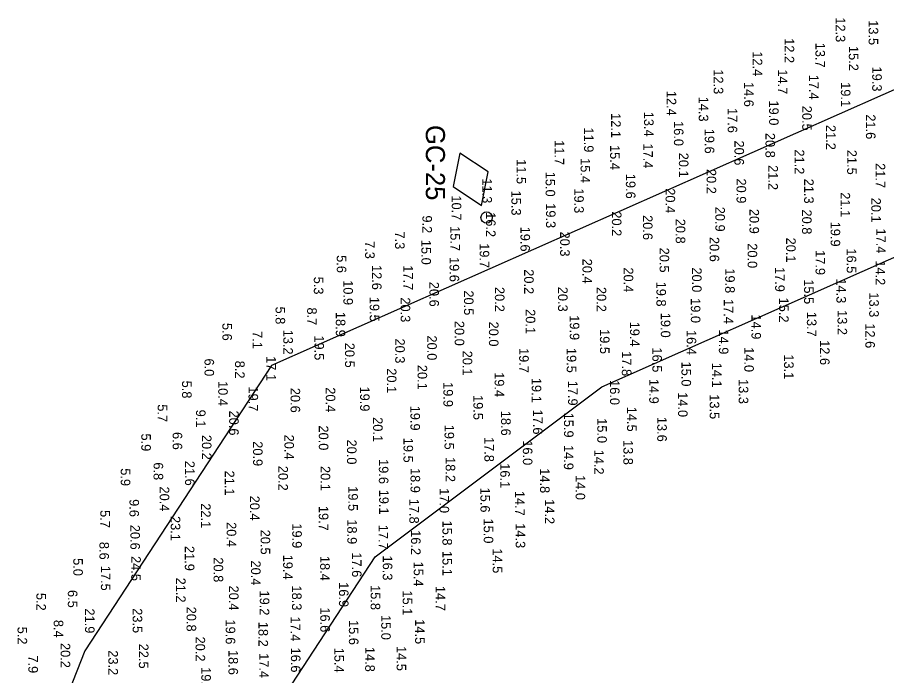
# Model space of a CAD drawing. Extents: x 1178573 to 1187098, y 693282 to 751751.
# Drawn here: x 1182371 to 1183506, y 724815 to 725674 of the extents above; entities that cross this region are included whole.
import ezdxf

# ---------------------------------------------------------------- set-up
doc = ezdxf.new("R2010")
doc.units = 0
for name, color, linetype in [('G-ANNO-PATT', 7, 'Continuous'), ('V-CHAN-NAID', 7, 'Continuous'), ('V-HYDS-SOUN', 7, 'Continuous'), ('V-HYDS-SOUN-EXSS', 7, 'Continuous')]:
    doc.layers.add(name, color=color, linetype=linetype)

msp = doc.modelspace()

# ---------------------------------------------------------------- linework, layer by layer
at = {"layer": 'G-ANNO-PATT'}
for points in [[(1183729.3, 725674.5), (1182702.6, 725220.1), (1182458.9, 724847.4), (1182432.2, 724780.3)], [(1182405, 724104.2), (1182613, 724626.3), (1182838, 724970.3), (1183134, 725192.3), (1183814.1, 725493.3)]]:
    msp.add_lwpolyline(points, dxfattribs=at)
at = {"layer": 'V-CHAN-NAID'}
msp.add_lwpolyline([(1182976.9, 725429.1), (1182985.3, 725472.7), (1182948.3, 725497.3), (1182939.8, 725453.6)], close=True, dxfattribs=at)
msp.add_circle((1182983.5, 725413.2), 7.39, dxfattribs=at)

# ---------------------------------------------------------------- texts
msp.add_text('GC-25', height=25, rotation=270, dxfattribs=at).set_placement((1182904.1, 725534))
at = {"layer": 'V-HYDS-SOUN'}
for s, p in [('12.3 ', (1183439.4, 725674.6)), ('13.5 ', (1183482.4, 725670.8)), ('12.2 ', (1183372.7, 725647.3)), ('13.7 ', (1183413, 725641.4)), ('15.2 ', (1183456.6, 725637.2)), ('12.4 ', (1183331.1, 725630.2)), ('12.3 ', (1183280, 725606.7)), ('14.7 ', (1183363.9, 725606.6)), ('19.3 ', (1183487.1, 725610.3)), ('17.4 ', (1183404.6, 725599.7)), ('14.6 ', (1183319.8, 725590.2)), ('19.1 ', (1183446.2, 725589.9)), ('12.4 ', (1183218.7, 725578.6)), ('14.3 ', (1183260.6, 725571)), ('19.0 ', (1183352.4, 725566)), ('20.5 ', (1183395.7, 725559.1)), ('12.1 ', (1183146.1, 725549.5)), ('13.4 ', (1183189.1, 725551.3)), ('17.6 ', (1183298.4, 725556.2)), ('21.6 ', (1183478.9, 725547.9)), ('16.0 ', (1183228.1, 725539.1)), ('21.2 ', (1183426.9, 725534.1)), ('11.9 ', (1183110.7, 725530.8)), ('19.6 ', (1183268.4, 725529.1)), ('20.8 ', (1183347.7, 725523.7)), ('11.7 ', (1183072.3, 725514.2)), ('20.6 ', (1183307.2, 725513.8)), ('15.4 ', (1183144.8, 725507.9)), ('17.4 ', (1183188.1, 725509.9)), ('21.2 ', (1183385.9, 725502.1)), ('21.5 ', (1183454.4, 725501.6)), ('11.5 ', (1183022.6, 725489.4)), ('15.4 ', (1183106.2, 725490.8)), ('20.1 ', (1183234.6, 725497.8)), ('20.2 ', (1183270.8, 725476.6)), ('21.2 ', (1183351.5, 725481.6)), ('21.7 ', (1183491.6, 725484.2)), ('15.0 ', (1183060.5, 725473)), ('19.6 ', (1183165.4, 725470.3)), ('20.9 ', (1183309.9, 725464.2)), ('21.3 ', (1183398.2, 725463.9)), ('15.3 ', (1183015.9, 725448.4)), ('19.3 ', (1183097.9, 725451.3)), ('20.4 ', (1183217.2, 725451.4)), ('21.1 ', (1183445.7, 725446.2)), ('10.7 ', (1182937.9, 725442.1)), ('19.3 ', (1183061, 725431.9)), ('20.1 ', (1183485.9, 725439.1)), ('20.2 ', (1183147.1, 725421.3)), ('20.9 ', (1183282.2, 725427.3)), ('20.9 ', (1183326.8, 725424.5)), ('20.8 ', (1183395.5, 725423.7)), ('9.2', (1182899.6, 725416)), ('20.6 ', (1183187.7, 725416.4)), ('20.8 ', (1183230.5, 725411.6)), ('15.7 ', (1182936.1, 725402)), ('19.6 ', (1183027.7, 725401.3)), ('19.9 ', (1183432.8, 725407.8)), ('17.4 ', (1183492.3, 725398.9)), ('7.3', (1182863.9, 725395)), ('20.3 ', (1183079.5, 725394.9)), ('20.6 ', (1183274.8, 725387.9)), ('20.1 ', (1183374.7, 725387)), ('7.3', (1182824.8, 725382.5)), ('15.0 ', (1182898.3, 725384.1)), ('19.7 ', (1182974.4, 725379.7)), ('20.0 ', (1183324.4, 725379.6)), ('5.6', (1182787.8, 725364.1)), ('20.5 ', (1183209.4, 725373.9)), ('17.9 ', (1183413.1, 725370.6)), ('16.5 ', (1183453.8, 725372.9)), ('19.6 ', (1182935.1, 725361.7)), ('20.4 ', (1183108.7, 725359.5)), ('14.2 ', (1183491.5, 725357.3)), ('12.6 ', (1182833.8, 725351.3)), ('17.7 ', (1182874.8, 725350.9)), ('20.2 ', (1183032.5, 725345.7)), ('20.4 ', (1183162.5, 725348.1)), ('20.0 ', (1183251.8, 725348.1)), ('19.8 ', (1183295.1, 725346.9)), ('17.9 ', (1183360.3, 725348.7)), ('5.3', (1182757.8, 725336)), ('10.9 ', (1182796.4, 725331.4)), ('20.6 ', (1182908.8, 725329.3)), ('19.8 ', (1183205.3, 725329.5)), ('15.5 ', (1183398.1, 725332.6)), ('14.3 ', (1183440.4, 725333.8)), ('20.5 ', (1182953.9, 725318.1)), ('20.2 ', (1182994.3, 725322.6)), ('20.3 ', (1183076.8, 725322.8)), ('20.2 ', (1183127.2, 725322.6)), ('19.5 ', (1182830.8, 725309.7)), ('20.3 ', (1182871.2, 725309)), ('19.0 ', (1183250.2, 725308)), ('17.4 ', (1183293.3, 725306.8)), ('15.2 ', (1183365.5, 725308.7)), ('13.3 ', (1183483.2, 725315.5)), ('5.8', (1182707.8, 725297)), ('8.7', (1182749.1, 725295.8)), ('18.9 ', (1182786.5, 725290)), ('20.1 ', (1183034.6, 725293.6)), ('19.9 ', (1183092.1, 725285.7)), ('19.0 ', (1183211, 725288.9)), ('14.9 ', (1183329.4, 725286.7)), ('13.7 ', (1183401.8, 725290.1)), ('13.2 ', (1183441.8, 725292.4)), ('5.6', (1182638.4, 725275.6)), ('20.0 ', (1182941.8, 725278.3)), ('20.0 ', (1182986.5, 725277.4)), ('19.4 ', (1183170.7, 725277.3)), ('12.6 ', (1183478.1, 725275.1)), ('7.1', (1182677.9, 725265)), ('13.2 ', (1182717.9, 725266.8)), ('19.5 ', (1183131.5, 725267.6)), ('16.4 ', (1183244.8, 725266.4)), ('14.9 ', (1183286.8, 725267.1)), ('19.5 ', (1182758.6, 725259.4)), ('20.5 ', (1182798.5, 725249.7)), ('20.3 ', (1182864.1, 725255.3)), ('20.0 ', (1182905.9, 725259.3)), ('12.6 ', (1183418.9, 725253.1)), ('20.1 ', (1182952.2, 725239.4)), ('19.7 ', (1183026, 725242.9)), ('19.5 ', (1183088.1, 725243)), ('17.8 ', (1183160.1, 725238.7)), ('16.5 ', (1183200, 725243.6)), ('14.0 ', (1183320, 725244)), ('6.0', (1182615, 725229.2)), ('17.1 ', (1182695.9, 725232.2)), ('13.1 ', (1183372, 725234.6)), ('8.2', (1182654.9, 725226.3)), ('20.1 ', (1182853.2, 725216.4)), ('20.1 ', (1182893.3, 725220.9)), ('15.0 ', (1183238, 725225.2)), ('14.1 ', (1183278, 725223.7)), ('19.4 ', (1182993.9, 725211.3)), ('5.8', (1182585.7, 725200.3)), ('10.4 ', (1182632.9, 725199.8)), ('19.9 ', (1182927, 725198.4)), ('19.1 ', (1183042.4, 725203.9)), ('17.9 ', (1183089.8, 725200.2)), ('16.0 ', (1183144.6, 725201)), ('14.9 ', (1183195.8, 725202.6)), ('13.3 ', (1183312.7, 725202.4)), ('19.7 ', (1182672.5, 725192.7)), ('20.6 ', (1182727.4, 725190.9)), ('20.4 ', (1182773.4, 725191.6)), ('19.9 ', (1182818.2, 725192.6)), ('14.0 ', (1183233.5, 725185.2)), ('13.5 ', (1183274.9, 725182.5)), ('19.5 ', (1182966.2, 725181.5)), ('5.7', (1182553.8, 725169.4)), ('9.1', (1182603.9, 725162.4)), ('20.6 ', (1182647.2, 725161.2)), ('19.9 ', (1182884, 725167.6)), ('18.6 ', (1183002.4, 725160.9)), ('17.6 ', (1183044.1, 725162.5)), ('14.5 ', (1183166.9, 725166.2)), ('20.1 ', (1182835.2, 725152.6)), ('15.9 ', (1183084.5, 725158.5)), ('15.0 ', (1183128, 725151.3)), ('13.6 ', (1183206.3, 725153)), ('20.0 ', (1182764.3, 725141.8)), ('19.5 ', (1182928.5, 725142.7)), ('5.9', (1182532.4, 725131.3)), ('6.6', (1182573.4, 725133.2)), ('20.2 ', (1182611.6, 725129.5)), ('20.4 ', (1182719.4, 725129.8)), ('19.5 ', (1182874.9, 725125.7)), ('17.8 ', (1182980.6, 725126.7)), ('20.9 ', (1182678.4, 725121.2)), ('20.0 ', (1182801.1, 725123.4)), ('16.0 ', (1183030.8, 725122.4)), ('14.9 ', (1183084.4, 725116.3)), ('13.8 ', (1183162.1, 725122.8)), ('14.2 ', (1183124, 725110.2)), ('6.8', (1182548.5, 725093.6)), ('21.6 ', (1182589.6, 725095.6)), ('19.6 ', (1182842.7, 725097.9)), ('18.2 ', (1182930, 725100.5)), ('16.1 ', (1183001.3, 725092.5)), ('5.9', (1182505.6, 725085.9)), ('21.1 ', (1182641.5, 725082.9)), ('20.2 ', (1182711.5, 725089.1)), ('20.1 ', (1182766.7, 725088.9)), ('18.9 ', (1182884.1, 725086.3)), ('14.8 ', (1183053.3, 725085.9)), ('14.0 ', (1183099.7, 725077)), ('20.4 ', (1182556.5, 725062.1)), ('19.5 ', (1182802.8, 725062.5)), ('19.1 ', (1182843.1, 725057.9)), ('17.0 ', (1182922, 725059.9)), ('15.6 ', (1182975.4, 725060.7)), ('9.6', (1182517, 725045.6)), ('20.4 ', (1182674.4, 725050.1)), ('17.8 ', (1182882.6, 725046.1)), ('14.7 ', (1183020.6, 725056.4)), ('22.1 ', (1182610.5, 725040.2)), ('19.7 ', (1182764.3, 725036.8)), ('14.2 ', (1183059.6, 725045.5)), ('5.7', (1182478.9, 725031.3)), ('23.1 ', (1182570.9, 725023.6)), ('20.6 ', (1182518.2, 725012.1)), ('20.4 ', (1182644, 725015.6)), ('19.9 ', (1182729.6, 725014)), ('18.9 ', (1182801.5, 725019.3)), ('17.7 ', (1182842.3, 725012.1)), ('15.8 ', (1182925.8, 725017.6)), ('15.0 ', (1182979.7, 725020.3)), ('14.3 ', (1183021.4, 725014.1)), ('20.5 ', (1182688.3, 725005.7)), ('16.2 ', (1182884.8, 725005.1)), ('8.6', (1182477.8, 724989.8)), ('21.9 ', (1182589.3, 724984.5)), ('15.1 ', (1182925.8, 724978)), ('14.5 ', (1182991.4, 724981.3)), ('5.0', (1182443.6, 724968.6)), ('24.5 ', (1182519.3, 724971.3)), ('20.8 ', (1182626.9, 724969.6)), ('19.4 ', (1182717.7, 724973.1)), ('18.4 ', (1182766.1, 724971.5)), ('17.6 ', (1182807.6, 724976.1)), ('16.3 ', (1182847.9, 724972)), ('17.5 ', (1182479.7, 724958.6)), ('20.4 ', (1182675.8, 724965.5)), ('15.4 ', (1182888.3, 724964.1)), ('21.2 ', (1182577.8, 724943.1)), ('20.4 ', (1182647, 724932.8)), ('18.3 ', (1182729.3, 724932.9)), ('16.9 ', (1182790.6, 724937.2)), ('15.8 ', (1182832, 724933.4)), ('14.7 ', (1182916.9, 724932.3)), ('5.2', (1182395.4, 724923.2)), ('6.5', (1182436.5, 724927)), ('19.2 ', (1182687.2, 724926.3)), ('15.1 ', (1182873.8, 724926.4)), ('21.9 ', (1182458.9, 724902.9)), ('23.5 ', (1182521.2, 724903.2)), ('20.8 ', (1182591.6, 724905.2)), ('16.6 ', (1182766.2, 724904.3)), ('8.4', (1182418.1, 724888)), ('19.6 ', (1182642.7, 724888.5)), ('17.4 ', (1182727.5, 724892.5)), ('15.6 ', (1182803.6, 724887.8)), ('15.0 ', (1182845.8, 724894.4)), ('14.5 ', (1182890.1, 724888.8)), ('5.2', (1182370.8, 724879.1)), ('18.2 ', (1182685.5, 724885.4)), ('20.2 ', (1182603.3, 724866.2)), ('20.2 ', (1182427.1, 724857.8)), ('22.5 ', (1182529.3, 724856.9)), ('14.8 ', (1182824.9, 724852.7)), ('14.5 ', (1182865.9, 724853.9)), ('7.9', (1182384.9, 724841.6)), ('23.2 ', (1182489.5, 724848.3)), ('18.6 ', (1182646.3, 724848.7)), ('17.4 ', (1182686.5, 724844.5)), ('16.6 ', (1182727.9, 724851.8)), ('15.4 ', (1182784.6, 724851.7)), ('19.2 ', (1182610.8, 724826.3))]:
    msp.add_text(s, height=12.5, rotation=270, dxfattribs=at).set_placement(p)
at = {"layer": 'V-HYDS-SOUN-EXSS'}
for s, p in [('11.3 ', (1182977.9, 725464.3)), ('16.2 ', (1182982.7, 725420.2))]:
    msp.add_text(s, height=12.5, rotation=270, dxfattribs=at).set_placement(p)

doc.saveas('drawing.dxf')
